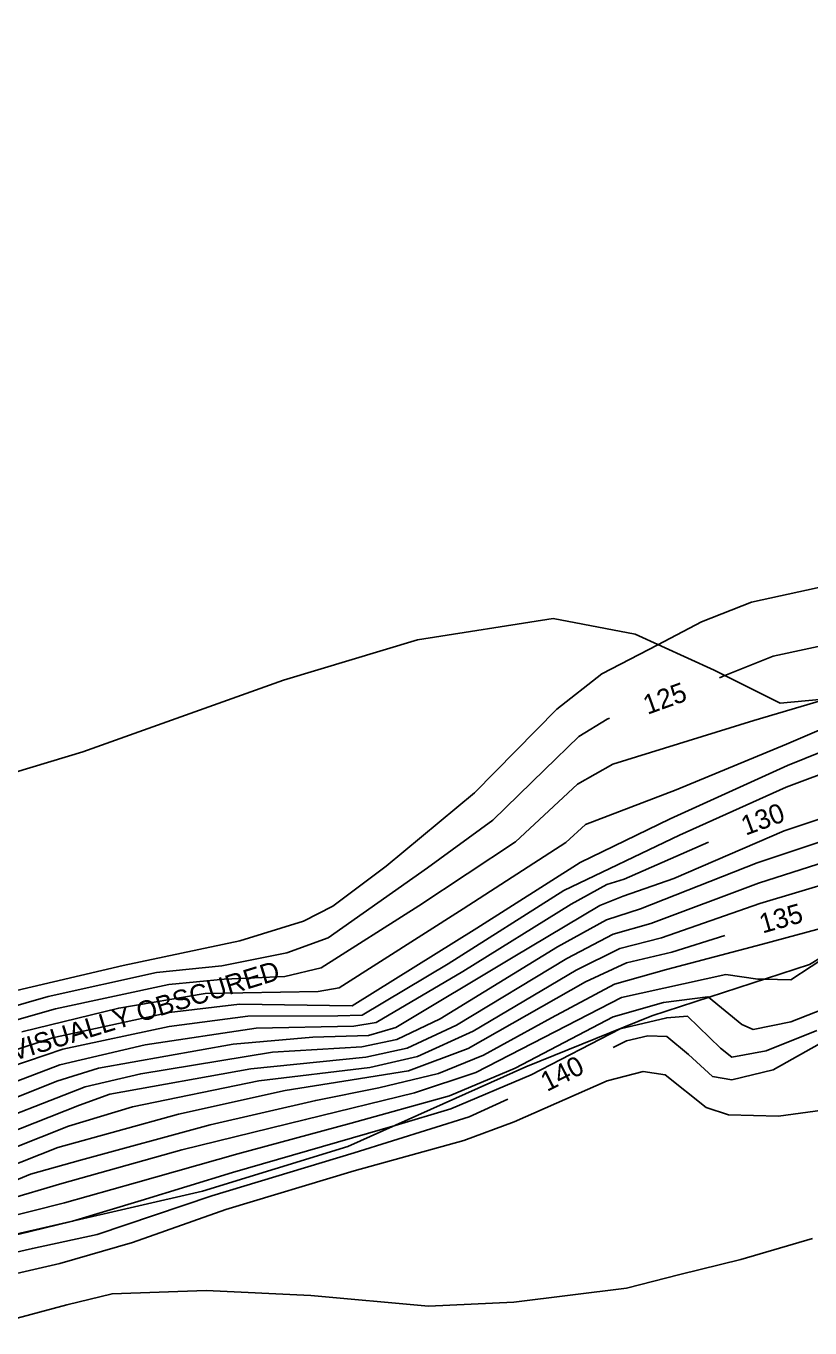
# Model space of a CAD drawing. Extents: x 1467615 to 2003689, y 770235 to 1108726.
# Drawn here: x 2001916.8 to 2001997.1, y 770850.8 to 770984.1 of the extents above; entities that cross this region are included whole.
import ezdxf

# ---------------------------------------------------------------- set-up
doc = ezdxf.new("R2010")
doc.units = 0
for name, color, linetype in [('RD_DTM_Major1', 7, 'Continuous'), ('RD_DTM_Major1_Lbl', 7, 'Continuous'), ('RD_DTM_Major2', 7, 'Continuous'), ('RD_DTM_Minor1', 7, 'Continuous'), ('RD_DTM_Minor2', 7, 'Continuous'), ('RD_DTM_Obscure', 7, 'Continuous'), ('RD_TX_Misc1', 7, 'Continuous')]:
    doc.layers.add(name, color=color, linetype=linetype)

msp = doc.modelspace()

# ---------------------------------------------------------------- linework, layer by layer
at = {"layer": 'RD_DTM_Major1'}
for points in [[(2002042.2, 770956.26), (2002039.87, 770954.55), (2002032.94, 770947.56), (2002028.44, 770943.62), (2002021.08, 770939.36), (2002015.58, 770932.66), (2002010.46, 770925.49), (2002006.57, 770923.02), (2002003.84, 770921.86), (2001993.36, 770919.61), (2001988.4, 770917.63)], [(2002003.38, 770882.88), (2001993.36, 770877.24), (2001989.13, 770876.22), (2001987.14, 770876.55), (2001984.68, 770878.8), (2001982.45, 770880.66), (2001980.51, 770880.71), (2001978.34, 770880.22), (2001976.96, 770879.52)], [(2001966.18, 770874.23), (2001962.22, 770872.41), (2001950.45, 770868.73), (2001935.87, 770864.32), (2001924.11, 770860.37), (2001917.48, 770858.94), (2001911.61, 770857.6), (2001901.46, 770853.4), (2001890.21, 770850), (2001886.21, 770849.53), (2001874.16, 770850.63), (2001871.03, 770849.67), (2001862.1, 770846.01), (2001858.63, 770844.78)]]:
    msp.add_lwpolyline(points, dxfattribs=at)
at = {"layer": 'RD_DTM_Major2'}
msp.add_line((2001988.4, 770917.63), (2001987.84, 770917.4), dxfattribs=at)
for points in [[(2001976.58, 770913.24), (2001976.36, 770913.16), (2001973.46, 770911.36), (2001969.94, 770907.97), (2001964.64, 770902.81), (2001957.96, 770897.92), (2001947.76, 770890.77), (2001943.54, 770889.22), (2001936.88, 770887.89), (2001930.19, 770887.19), (2001919.08, 770884.74), (2001908.02, 770881.57), (2001897.17, 770876.58), (2001891.69, 770874.58), (2001882.72, 770872.27), (2001874.59, 770870.86), (2001862.59, 770869.95), (2001850.39, 770869.69), (2001844.8, 770869.53)], [(2001986.73, 770900.55), (2001978.1, 770896.77), (2001976.31, 770896.23), (2001972.66, 770894.22), (2001961.57, 770887.3), (2001952.69, 770882.07), (2001950.4, 770881.71), (2001940.39, 770881.5), (2001929.04, 770879.79), (2001920.29, 770877.76), (2001909.89, 770873.8), (2001898.85, 770868.94), (2001891.17, 770865.71), (2001883.2, 770862.53), (2001872.68, 770864.02), (2001868.6, 770863.55), (2001856.31, 770861.52), (2001849.38, 770861.34)], [(2001988.4, 770891.01), (2001982.98, 770889.29), (2001978.31, 770888.18), (2001974.11, 770886.25), (2001962.12, 770879.43), (2001955.99, 770877.14), (2001949.36, 770876.08), (2001943.38, 770875.12), (2001932.45, 770872.7), (2001920.09, 770869.3), (2001908.84, 770864.85), (2001900.15, 770861.17), (2001892.41, 770858.19), (2001886.2, 770856.08), (2001883.45, 770856.18), (2001872.83, 770857.31), (2001862.35, 770855.21), (2001853.66, 770853.68)]]:
    msp.add_lwpolyline(points, dxfattribs=at)
at = {"layer": 'RD_DTM_Minor1'}
for points in [[(2002062.28, 770984.85), (2002059.98, 770981.75), (2002058.57, 770978.66), (2002056.77, 770973.02), (2002054.39, 770970.06), (2002044.95, 770964.21), (2002041.03, 770962.11), (2002037.34, 770959.08), (2002028.42, 770950.37), (2002026.65, 770949.26), (2002019.66, 770944.82), (2002015.46, 770941.02), (2002010.48, 770934.91), (2002007.05, 770930.83), (2002003.62, 770928.11), (2002001.61, 770927.42), (2001991.13, 770925.14), (2001986.01, 770923.12), (2001981.55, 770920.78)], [(2002017.65, 770900.29), (2002011.75, 770895.95), (2002007.74, 770892.14), (2002003.86, 770890.77), (2001999.33, 770889.18), (2001995.16, 770886.47), (2001992.41, 770886.52)], [(2001999.42, 770883.81), (2001995.14, 770882.17), (2001991.29, 770881.38), (2001990.13, 770881.89), (2001986.73, 770884.67)], [(2001997.82, 770881.28), (2001992.62, 770879.2), (2001989.1, 770878.52), (2001987.94, 770879.46), (2001984.58, 770882.72), (2001982.45, 770882.58), (2001977.69, 770881.45), (2001968.56, 770876.74), (2001960.35, 770873.24), (2001954.63, 770871.54)], [(2001999.15, 770873.21), (2001993.9, 770872.49), (2001988.78, 770872.64), (2001986.47, 770873.37), (2001982.3, 770876.71), (2001980.03, 770877.07), (2001976.35, 770876.11), (2001966.81, 770871.92), (2001961.67, 770870.01), (2001950.43, 770866.88), (2001937.28, 770862.95), (2001927.74, 770859.55), (2001920.28, 770857.4), (2001909.91, 770855.02)], [(2001921.6, 770861.75), (2001921.44, 770861.7), (2001911.88, 770859.4), (2001901.2, 770854.95), (2001889.59, 770851.26), (2001885.93, 770850.82), (2001874.41, 770852.04)], [(2001997.38, 770859.98), (2001990.05, 770857.81), (2001983.78, 770856.27), (2001978.31, 770854.89), (2001966.78, 770853.46), (2001958.03, 770853.03), (2001945.99, 770854.14), (2001935.28, 770854.65), (2001925.64, 770854.31), (2001921.02, 770853.17), (2001909.39, 770850.08)]]:
    msp.add_lwpolyline(points, dxfattribs=at)
at = {"layer": 'RD_DTM_Minor2'}
for points in [[(2002070.9, 770978.44), (2002069.89, 770976.69), (2002062.55, 770968.29), (2002053.61, 770961.58), (2002050.07, 770957.66), (2002042.42, 770948.75), (2002037.03, 770940.96), (2002029.01, 770929.69), (2002022.65, 770925.34), (2002013.82, 770921.69), (2002008.35, 770918.81), (2002000.51, 770913.18), (2001999.73, 770912.73), (2001994.72, 770910.58), (2001983.4, 770905.93), (2001974.11, 770902.36), (2001972.11, 770900.53), (2001961.61, 770893.72), (2001948.89, 770885.63), (2001946.75, 770885.27), (2001935.19, 770885.07), (2001926.32, 770883.56), (2001916.4, 770881.13)], [(2001981.55, 770920.78), (2001975.81, 770917.78), (2001971.18, 770914.17), (2001962.76, 770905.61), (2001953.7, 770898.08), (2001948.24, 770894), (2001945.24, 770892.45), (2001938.74, 770890.45), (2001926.78, 770887.93), (2001915.27, 770885.21), (2001906.17, 770882.46), (2001895.48, 770877.77), (2001885.78, 770875.2), (2001872.32, 770872.37), (2001863.52, 770871.61), (2001853.34, 770871.39), (2001843.82, 770871.28)], [(2001998.74, 770915.23), (2001998.65, 770915.18), (2001991.37, 770913.03), (2001976.92, 770908.55), (2001973.32, 770906.49), (2001966.94, 770900.59), (2001957.05, 770894.04), (2001947.04, 770887.67), (2001943.33, 770886.81), (2001937.11, 770886.53), (2001931.46, 770885.99), (2001919.83, 770883.49), (2001910.13, 770880.71), (2001902.2, 770877.16), (2001891.23, 770872.44), (2001884.65, 770870.5), (2001877.5, 770869.24), (2001865.97, 770868.72), (2001859.72, 770868.2), (2001847.97, 770868), (2001845.72, 770867.88)], [(2002032.48, 770909.97), (2002025.71, 770907.12), (2002018.22, 770903.59), (2002010.25, 770897.26), (2002007.5, 770894.59), (2002004.65, 770893.45), (2001992.27, 770890.12), (2001982.43, 770887.51), (2001977.09, 770886.02), (2001970.65, 770882.55), (2001963.69, 770878.75), (2001959.06, 770876.85), (2001952.95, 770875.39), (2001946.5, 770874.11), (2001935.67, 770871.6), (2001922.39, 770868), (2001917.27, 770866.54), (2001907.5, 770862.49)], [(2001999.97, 770910.49), (2001994.8, 770908.41), (2001982.8, 770902.95), (2001973.57, 770898.47), (2001963, 770891.74), (2001950.22, 770883.8), (2001938.7, 770883.96), (2001931.48, 770883.11), (2001919.54, 770880.53), (2001912.25, 770878.16)], [(2002000.25, 770908.27), (2001994.69, 770906.18), (2001983.74, 770901.27), (2001971.92, 770895.59), (2001960.05, 770888.09), (2001951.27, 770882.85), (2001948.77, 770882.78), (2001939.55, 770882.73), (2001931.48, 770881.67), (2001920.61, 770879.35), (2001913.31, 770876.89)], [(2002002.92, 770904.51), (2001994.49, 770901.72), (2001983.18, 770896.82), (2001978, 770895.03), (2001975.6, 770894.06), (2001966.71, 770888.78), (2001954.69, 770881.57), (2001951.89, 770880.77), (2001946.19, 770880.59), (2001938.05, 770879.86), (2001924.26, 770877.42), (2001919.98, 770876.07), (2001908.46, 770871.48)], [(2002002.58, 770902.05), (2001991.71, 770898.45), (2001979.76, 770893.71), (2001976.28, 770892.59), (2001971.26, 770889.82), (2001959.23, 770882.45), (2001954.81, 770880.33), (2001951.22, 770879.6), (2001942.08, 770879.04), (2001928.58, 770876.83), (2001922.88, 770875.51), (2001911.14, 770870.91)], [(2002001.35, 770899.39), (2001991.85, 770896.36), (2001980.83, 770892.24), (2001976.96, 770891.12), (2001972.21, 770888.63), (2001960.93, 770881.82), (2001955.86, 770879.46), (2001951.64, 770878.55), (2001939.86, 770877.35), (2001925.42, 770874.76), (2001922.29, 770873.63), (2001911.65, 770869.42)], [(2002003.62, 770897.75), (2001991.99, 770894.28), (2001981.9, 770890.76), (2001977.63, 770889.65), (2001973.16, 770887.44), (2001962.63, 770881.19), (2001956.92, 770878.59), (2001952.05, 770877.49), (2001940.68, 770876.11), (2001927.72, 770873.44), (2001921.19, 770871.46), (2001909.81, 770866.97)], [(2001992.41, 770886.52), (2001991.79, 770886.53), (2001988.5, 770887.01), (2001977.83, 770884.66), (2001972.17, 770881.76), (2001962.9, 770876.97), (2001956.61, 770874.89), (2001945.46, 770872.14), (2001932.78, 770869.05), (2001920.49, 770865.6), (2001914.73, 770863.89), (2001907.21, 770860.62), (2001902.15, 770858.52), (2001897.15, 770856.75)], [(2001986.73, 770884.67), (2001986.67, 770884.72), (2001982.1, 770884.12), (2001976.95, 770882.67), (2001966.93, 770877.41), (2001960.21, 770874.56), (2001950.11, 770871.79), (2001938.52, 770868.65), (2001928.04, 770865.67), (2001920.77, 770863.61), (2001914.1, 770861.94), (2001907.88, 770859.22), (2001906.08, 770858.47)], [(2001954.63, 770871.54), (2001950.28, 770870.26), (2001937.99, 770866.71), (2001928.61, 770863.87), (2001921.6, 770861.75)]]:
    msp.add_lwpolyline(points, dxfattribs=at)
at = {"layer": 'RD_DTM_Obscure'}
for points in [[(2001904.86, 770904.44), (2001922.66, 770909.82), (2001943.19, 770917.16), (2001956.93, 770921.26), (2001970.83, 770923.46), (2001979.21, 770921.84), (2001987.32, 770918.17), (2001994.08, 770914.79), (2002001.04, 770915.45)], [(2002009.34, 770895.48), (2001997.07, 770888.04), (2001980.92, 770882.77), (2001968.03, 770877.55), (2001949.8, 770869.38), (2001934.9, 770864.81), (2001913.97, 770860)]]:
    msp.add_lwpolyline(points, dxfattribs=at)

# ---------------------------------------------------------------- texts
at = {"layer": 'RD_DTM_Major1_Lbl'}
for s, rotation, p in [('125', 19.8492, (2001980.48, 770913.59)), ('130', 20.2776, (2001990.53, 770901.21)), ('135', 15.8369, (2001992.26, 770891.19)), ('140', 26.9661, (2001970.19, 770874.96))]:
    msp.add_text(s, height=2, rotation=rotation, dxfattribs=at).set_placement(p)
at = {"layer": 'RD_TX_Misc1'}
msp.add_text('AREA VISUALLY OBSCURED', height=2, rotation=17.049, dxfattribs=at).set_placement((2001907.89, 770875.78))

doc.saveas('drawing.dxf')
